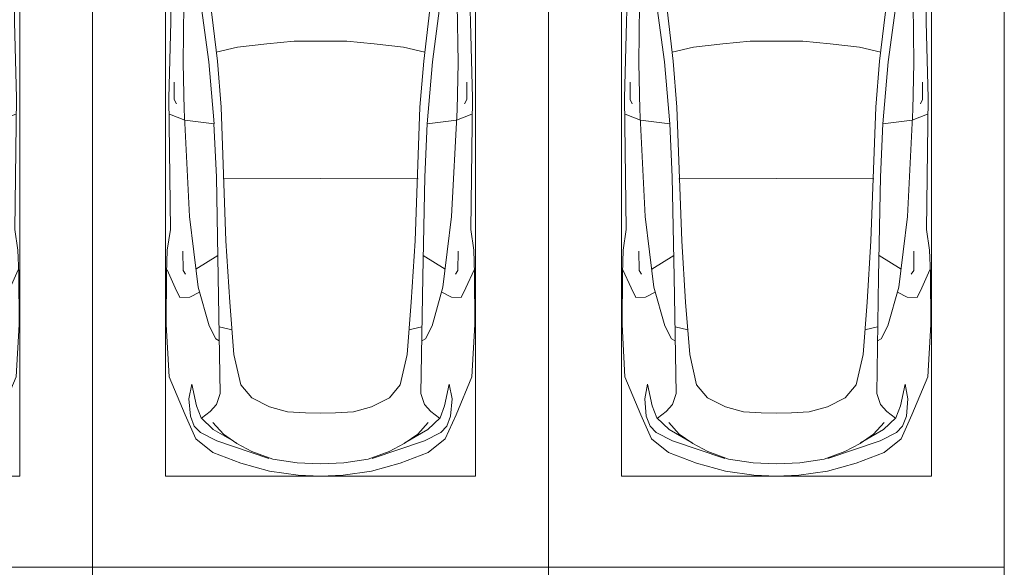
# Model space of a CAD drawing. Header units: millimetres. Extents: x -32229 to 291619, y -13689 to 125138.
# Tile 422 of 565: x 51535 to 56935, y 104350 to 107355. Entities that reach past the tile are written whole.
import ezdxf

# ---------------------------------------------------------------- set-up
doc = ezdxf.new("R2010")
doc.units = ezdxf.units.MM
doc.layers.add('A-DETL-GENF-OTLN', color=7, linetype='Continuous', lineweight=18)
doc.layers.add('C-PRKG-____-OTLN', color=7, linetype='Continuous', lineweight=18)

# ---------------------------------------------------------------- blocks, each defined once
blk = doc.blocks.new('АР_Машиноместо - 5300x2500_С-V37--02 ЭМ')
at = {"layer": 'A-DETL-GENF-OTLN', "color": 253, "lineweight": 13, "true_color": 0xaaaaaa}
for p, q in [((428.2, -2308.5), (432.3, -2119.9)), ((2071.8, -2308.5), (2067.7, -2119.9)), ((500, -2210.1), (495.7, -2532.3)), ((644.6, -2191.8), (684.2, -2522.3)), ((1855.4, -2191.8), (1815.8, -2522.3)), ((2000, -2210.1), (2004.3, -2532.3)), ((636.6, -2526.5), (597, -2231)), ((1863.4, -2526.5), (1903, -2231)), ((417.5, -2723), (428.2, -2308.5)), ((2082.5, -2723), (2071.8, -2308.5)), ((495.7, -2532.3), (501.4, -2789.7)), ((636.6, -2526.5), (665.8, -2867.4)), ((684.2, -2522.3), (704.9, -2775.5)), ((1815.8, -2522.3), (1795.1, -2775.5)), ((1863.4, -2526.5), (1834.2, -2867.4)), ((2004.3, -2532.3), (1998.6, -2789.7)), ((447.8, -2638.7), (447.8, -2733.7)), ((2052.2, -2638.7), (2052.2, -2733.7)), ((426.5, -3446.8), (417.5, -2723)), ((447.8, -2733.7), (459.7, -2756.2)), ((2052.2, -2733.7), (2040.3, -2756.2)), ((2073.5, -3446.8), (2082.5, -2723)), ((501.4, -2789.7), (530.9, -3374.8)), ((704.9, -2775.5), (731.2, -3507.6)), ((1795.1, -2775.5), (1768.8, -3507.6)), ((1998.6, -2789.7), (1969.1, -3374.8)), ((505.1, -2846.9), (420.9, -2813.3)), ((665.8, -2867.4), (505.1, -2846.9)), ((1834.2, -2867.4), (1994.9, -2846.9)), ((1994.9, -2846.9), (2079.1, -2813.3)), ((665.6, -2864.6), (678.7, -3159.5)), ((1834.4, -2864.6), (1821.3, -3159.5)), ((678.7, -3159.5), (689.3, -3705.5)), ((1821.3, -3159.5), (1810.7, -3705.5)), ((530.9, -3374.8), (578.7, -3762.9)), ((1969.1, -3374.8), (1921.3, -3762.9)), ((409.5, -3560), (426.5, -3446.8)), ((2090.5, -3560), (2073.5, -3446.8)), ((731.2, -3507.6), (752.2, -3845.6)), ((1768.8, -3507.6), (1747.8, -3845.6)), ((405.6, -3688.5), (409.5, -3560)), ((2094.4, -3688.5), (2090.5, -3560)), ((495.5, -3566.1), (496.8, -3671.6)), ((687.1, -3588.8), (566.5, -3663.9)), ((1812.9, -3588.8), (1933.5, -3663.9)), ((2004.5, -3566.1), (2003.2, -3671.6)), ((408.2, -3667), (453.1, -3766.3)), ((496.8, -3671.6), (510.1, -3691.5)), ((2003.2, -3671.6), (1989.9, -3691.5)), ((2091.8, -3667), (2046.9, -3766.3)), ((403.4, -3968), (405.6, -3688.5)), ((689.3, -3705.5), (699.7, -4345.5)), ((1810.7, -3705.5), (1800.3, -4345.5)), ((2096.6, -3968), (2094.4, -3688.5)), ((453.1, -3766.3), (478.4, -3819.3)), ((578.7, -3762.9), (638.7, -3975.4)), ((1921.3, -3762.9), (1861.3, -3975.4)), ((2046.9, -3766.3), (2021.6, -3819.3)), ((478.4, -3819.3), (532.5, -3818.1)), ((532.5, -3818.1), (585.5, -3790.5)), ((1967.5, -3818.1), (1914.5, -3790.5)), ((2021.6, -3819.3), (1967.5, -3818.1)), ((752.2, -3845.6), (774.4, -4132.9)), ((1747.8, -3845.6), (1725.6, -4132.9)), ((419.6, -4254.2), (403.4, -3968)), ((638.7, -3975.4), (675.2, -4045.5)), ((1861.3, -3975.4), (1824.8, -4045.5)), ((2080.4, -4254.2), (2096.6, -3968)), ((675.2, -4045.5), (694.6, -4057.6)), ((1824.8, -4045.5), (1805.4, -4057.6)), ((774.4, -4132.9), (812.5, -4298.9)), ((1725.6, -4132.9), (1687.5, -4298.9)), ((507.1, -4462.6), (419.6, -4254.2)), ((1992.9, -4462.6), (2080.4, -4254.2)), ((543.7, -4295.1), (528.4, -4374.7)), ((569.5, -4413.1), (543.7, -4295.1)), ((812.5, -4298.9), (872.7, -4370.2)), ((1687.5, -4298.9), (1627.3, -4370.2)), ((1930.5, -4413.1), (1956.3, -4295.1)), ((1956.3, -4295.1), (1971.6, -4374.7)), ((699.7, -4345.5), (679.6, -4406.3)), ((872.7, -4370.2), (970.5, -4419.3)), ((1627.3, -4370.2), (1529.5, -4419.3)), ((1800.3, -4345.5), (1820.4, -4406.3)), ((528.4, -4374.7), (536.4, -4471.4)), ((594.6, -4479.3), (569.5, -4413.1)), ((679.6, -4406.3), (645, -4445.5)), ((970.5, -4419.3), (1069.6, -4447.3)), ((1529.5, -4419.3), (1430.4, -4447.3)), ((1820.4, -4406.3), (1855, -4445.5)), ((1905.4, -4479.3), (1930.5, -4413.1)), ((1971.6, -4374.7), (1963.6, -4471.4)), ((565.9, -4595.1), (507.1, -4462.6)), ((536.4, -4471.4), (557.5, -4525.7)), ((661.8, -4543.1), (594.6, -4479.3)), ((645, -4445.5), (597.3, -4481.4)), ((1069.6, -4447.3), (1167.1, -4453.2)), ((1167.1, -4453.2), (1250, -4453.9)), ((1332.9, -4453.2), (1250, -4453.9)), ((1430.4, -4447.3), (1332.9, -4453.2)), ((1838.2, -4543.1), (1905.4, -4479.3)), ((1855, -4445.5), (1902.7, -4481.4)), ((1934.1, -4595.1), (1992.9, -4462.6)), ((1963.6, -4471.4), (1942.5, -4525.7)), ((557.5, -4525.7), (590.7, -4560.1)), ((717.1, -4568.9), (659.6, -4505.3)), ((1782.9, -4568.9), (1840.4, -4505.3)), ((1942.5, -4525.7), (1909.3, -4560.1)), ((590.7, -4560.1), (680.7, -4606.5)), ((788.5, -4617.7), (661.8, -4543.1)), ((791.3, -4619.7), (717.1, -4568.9)), ((1708.7, -4619.7), (1782.9, -4568.9)), ((1711.5, -4617.7), (1838.2, -4543.1)), ((1909.3, -4560.1), (1819.3, -4606.5)), ((659.1, -4669.9), (565.9, -4595.1)), ((680.7, -4606.5), (967, -4703.6)), ((873.9, -4665.1), (791.3, -4619.7)), ((1819.3, -4606.5), (1533, -4703.6)), ((1626.1, -4665.1), (1708.7, -4619.7)), ((1840.9, -4669.9), (1934.1, -4595.1)), ((812.7, -4729.4), (659.1, -4669.9)), ((988.2, -4706.7), (873.9, -4665.1)), ((1511.8, -4706.7), (1626.1, -4665.1)), ((1687.3, -4729.4), (1840.9, -4669.9)), ((970.2, -4771.8), (812.7, -4729.4)), ((1122.2, -4726.4), (988.2, -4706.7)), ((1250, -4731.7), (1122.2, -4726.4)), ((1250, -4731.7), (1377.8, -4726.4)), ((1377.8, -4726.4), (1511.8, -4706.7)), ((1529.8, -4771.8), (1687.3, -4729.4)), ((1126.4, -4794.1), (970.2, -4771.8)), ((1250, -4800), (1126.4, -4794.1)), ((1250, -4800), (1373.6, -4794.1)), ((1373.6, -4794.1), (1529.8, -4771.8))]:
    blk.add_line(p, q, dxfattribs=at)
at = {"layer": 'A-DETL-GENF-OTLN', "color": 254, "lineweight": 13, "true_color": 0xd4d4d4}
for p, q in [((794.6, -2446), (955.7, -2426.8)), ((955.7, -2426.8), (1105.5, -2413.7)), ((1105.5, -2413.7), (1250, -2412.9)), ((1394.5, -2413.7), (1250, -2412.9)), ((1544.3, -2426.8), (1394.5, -2413.7)), ((1705.4, -2446), (1544.3, -2426.8)), ((677.9, -2473), (794.6, -2446)), ((1822.1, -2473), (1705.4, -2446)), ((715.1, -3168.3), (1250, -3167.3)), ((1784.9, -3168.3), (1250, -3167.3)), ((694.6, -3980.4), (765.1, -3996.8)), ((1805.4, -3980.4), (1734.9, -3996.8))]:
    blk.add_line(p, q, dxfattribs=at)
at = {"layer": 'C-PRKG-____-OTLN', "color": 253, "lineweight": 13, "true_color": 0xaaaaaa}
for p, q in [((0, 0), (0, -5300)), ((2500, 0), (2500, -5300)), ((400, -500), (400, -4800)), ((2100, -500), (2100, -4800)), ((400, -4800), (2100, -4800)), ((2500, -5300), (0, -5300))]:
    blk.add_line(p, q, dxfattribs=at)
blk = doc.blocks.new('АР_Машиноместо - 4900x2400_М__5300х2500_-V39--02 ЭМ')
at = {"layer": 'C-PRKG-____-OTLN', "color": 253, "lineweight": 13, "true_color": 0xaaaaaa}
for p, q in [((2500, 5300), (0, 5300)), ((0, 0), (0, 5300)), ((2500, 0), (2500, 5300))]:
    blk.add_line(p, q, dxfattribs=at)
blk = doc.blocks.new('АР_Машиноместо - 5300x2500_С-V38--02 ЭМ')
at = {"layer": 'A-DETL-GENF-OTLN', "color": 253, "lineweight": 13, "true_color": 0xaaaaaa}
for p, q in [((970.2, 4771.8), (812.7, 4729.4)), ((1126.4, 4794.1), (970.2, 4771.8)), ((1250, 4800), (1126.4, 4794.1)), ((1250, 4800), (1373.6, 4794.1)), ((1373.6, 4794.1), (1529.8, 4771.8)), ((1529.8, 4771.8), (1687.3, 4729.4)), ((812.7, 4729.4), (659.1, 4669.9)), ((680.7, 4606.5), (967, 4703.6)), ((988.2, 4706.7), (873.9, 4665.1)), ((1122.2, 4726.4), (988.2, 4706.7)), ((1250, 4731.7), (1122.2, 4726.4)), ((1250, 4731.7), (1377.8, 4726.4)), ((1377.8, 4726.4), (1511.8, 4706.7)), ((1511.8, 4706.7), (1626.1, 4665.1)), ((1819.3, 4606.5), (1533, 4703.6)), ((1687.3, 4729.4), (1840.9, 4669.9)), ((659.1, 4669.9), (565.9, 4595.1)), ((873.9, 4665.1), (791.3, 4619.7)), ((1626.1, 4665.1), (1708.7, 4619.7)), ((1840.9, 4669.9), (1934.1, 4595.1)), ((565.9, 4595.1), (507.1, 4462.6)), ((590.7, 4560.1), (680.7, 4606.5)), ((788.5, 4617.7), (661.8, 4543.1)), ((791.3, 4619.7), (717.1, 4568.9)), ((1708.7, 4619.7), (1782.9, 4568.9)), ((1711.5, 4617.7), (1838.2, 4543.1)), ((1909.3, 4560.1), (1819.3, 4606.5)), ((1934.1, 4595.1), (1992.9, 4462.6)), ((557.5, 4525.7), (590.7, 4560.1)), ((661.8, 4543.1), (594.6, 4479.3)), ((717.1, 4568.9), (659.6, 4505.3)), ((1782.9, 4568.9), (1840.4, 4505.3)), ((1838.2, 4543.1), (1905.4, 4479.3)), ((1942.5, 4525.7), (1909.3, 4560.1)), ((536.4, 4471.4), (557.5, 4525.7)), ((1963.6, 4471.4), (1942.5, 4525.7)), ((507.1, 4462.6), (419.6, 4254.2)), ((528.4, 4374.7), (536.4, 4471.4)), ((594.6, 4479.3), (569.5, 4413.1)), ((645, 4445.5), (597.3, 4481.4)), ((679.6, 4406.3), (645, 4445.5)), ((970.5, 4419.3), (1069.6, 4447.3)), ((1069.6, 4447.3), (1167.1, 4453.2)), ((1167.1, 4453.2), (1250, 4453.9)), ((1332.9, 4453.2), (1250, 4453.9)), ((1430.4, 4447.3), (1332.9, 4453.2)), ((1529.5, 4419.3), (1430.4, 4447.3)), ((1820.4, 4406.3), (1855, 4445.5)), ((1855, 4445.5), (1902.7, 4481.4)), ((1905.4, 4479.3), (1930.5, 4413.1)), ((1971.6, 4374.7), (1963.6, 4471.4)), ((1992.9, 4462.6), (2080.4, 4254.2)), ((543.7, 4295.1), (528.4, 4374.7)), ((569.5, 4413.1), (543.7, 4295.1)), ((699.7, 4345.5), (679.6, 4406.3)), ((872.7, 4370.2), (970.5, 4419.3)), ((1627.3, 4370.2), (1529.5, 4419.3)), ((1800.3, 4345.5), (1820.4, 4406.3)), ((1930.5, 4413.1), (1956.3, 4295.1)), ((1956.3, 4295.1), (1971.6, 4374.7)), ((689.3, 3705.5), (699.7, 4345.5)), ((812.5, 4298.9), (872.7, 4370.2)), ((1687.5, 4298.9), (1627.3, 4370.2)), ((1810.7, 3705.5), (1800.3, 4345.5)), ((774.4, 4132.9), (812.5, 4298.9)), ((1725.6, 4132.9), (1687.5, 4298.9)), ((419.6, 4254.2), (403.4, 3968)), ((2080.4, 4254.2), (2096.6, 3968)), ((752.2, 3845.6), (774.4, 4132.9)), ((1747.8, 3845.6), (1725.6, 4132.9)), ((675.2, 4045.5), (694.6, 4057.6)), ((1824.8, 4045.5), (1805.4, 4057.6)), ((638.7, 3975.4), (675.2, 4045.5)), ((1861.3, 3975.4), (1824.8, 4045.5)), ((403.4, 3968), (405.6, 3688.5)), ((578.7, 3762.9), (638.7, 3975.4)), ((1921.3, 3762.9), (1861.3, 3975.4)), ((2096.6, 3968), (2094.4, 3688.5)), ((731.2, 3507.6), (752.2, 3845.6)), ((1768.8, 3507.6), (1747.8, 3845.6)), ((453.1, 3766.3), (478.4, 3819.3)), ((478.4, 3819.3), (532.5, 3818.1)), ((532.5, 3818.1), (585.5, 3790.5)), ((1967.5, 3818.1), (1914.5, 3790.5)), ((2021.6, 3819.3), (1967.5, 3818.1)), ((2046.9, 3766.3), (2021.6, 3819.3)), ((408.2, 3667), (453.1, 3766.3)), ((530.9, 3374.8), (578.7, 3762.9)), ((1969.1, 3374.8), (1921.3, 3762.9)), ((2091.8, 3667), (2046.9, 3766.3)), ((405.6, 3688.5), (409.5, 3560)), ((496.8, 3671.6), (510.1, 3691.5)), ((678.7, 3159.5), (689.3, 3705.5)), ((1821.3, 3159.5), (1810.7, 3705.5)), ((2003.2, 3671.6), (1989.9, 3691.5)), ((2094.4, 3688.5), (2090.5, 3560)), ((495.5, 3566.1), (496.8, 3671.6)), ((687.1, 3588.8), (566.5, 3663.9)), ((1812.9, 3588.8), (1933.5, 3663.9)), ((2004.5, 3566.1), (2003.2, 3671.6)), ((409.5, 3560), (426.5, 3446.8)), ((2090.5, 3560), (2073.5, 3446.8)), ((704.9, 2775.5), (731.2, 3507.6)), ((1795.1, 2775.5), (1768.8, 3507.6)), ((426.5, 3446.8), (417.5, 2723)), ((2073.5, 3446.8), (2082.5, 2723)), ((501.4, 2789.7), (530.9, 3374.8)), ((1998.6, 2789.7), (1969.1, 3374.8)), ((665.6, 2864.6), (678.7, 3159.5)), ((1834.4, 2864.6), (1821.3, 3159.5)), ((665.8, 2867.4), (505.1, 2846.9)), ((636.6, 2526.5), (665.8, 2867.4)), ((1834.2, 2867.4), (1994.9, 2846.9)), ((1863.4, 2526.5), (1834.2, 2867.4)), ((505.1, 2846.9), (420.9, 2813.3)), ((1994.9, 2846.9), (2079.1, 2813.3)), ((447.8, 2733.7), (459.7, 2756.2)), ((495.7, 2532.3), (501.4, 2789.7)), ((684.2, 2522.3), (704.9, 2775.5)), ((1815.8, 2522.3), (1795.1, 2775.5)), ((2004.3, 2532.3), (1998.6, 2789.7)), ((2052.2, 2733.7), (2040.3, 2756.2)), ((417.5, 2723), (428.2, 2308.5)), ((447.8, 2638.7), (447.8, 2733.7)), ((2052.2, 2638.7), (2052.2, 2733.7)), ((2082.5, 2723), (2071.8, 2308.5)), ((500, 2210.1), (495.7, 2532.3)), ((636.6, 2526.5), (597, 2231)), ((644.6, 2191.8), (684.2, 2522.3)), ((1855.4, 2191.8), (1815.8, 2522.3)), ((1863.4, 2526.5), (1903, 2231)), ((2000, 2210.1), (2004.3, 2532.3)), ((428.2, 2308.5), (432.3, 2119.9)), ((2071.8, 2308.5), (2067.7, 2119.9))]:
    blk.add_line(p, q, dxfattribs=at)
at = {"layer": 'A-DETL-GENF-OTLN', "color": 254, "lineweight": 13, "true_color": 0xd4d4d4}
for p, q in [((694.6, 3980.4), (765.1, 3996.8)), ((1805.4, 3980.4), (1734.9, 3996.8)), ((715.1, 3168.3), (1250, 3167.3)), ((1784.9, 3168.3), (1250, 3167.3)), ((677.9, 2473), (794.6, 2446)), ((794.6, 2446), (955.7, 2426.8)), ((1705.4, 2446), (1544.3, 2426.8)), ((1822.1, 2473), (1705.4, 2446)), ((955.7, 2426.8), (1105.5, 2413.7)), ((1105.5, 2413.7), (1250, 2412.9)), ((1394.5, 2413.7), (1250, 2412.9)), ((1544.3, 2426.8), (1394.5, 2413.7))]:
    blk.add_line(p, q, dxfattribs=at)
at = {"layer": 'C-PRKG-____-OTLN', "color": 253, "lineweight": 13, "true_color": 0xaaaaaa}
for p, q in [((2500, 5300), (0, 5300)), ((0, 0), (0, 5300)), ((2500, 0), (2500, 5300)), ((400, 4800), (2100, 4800)), ((400, 500), (400, 4800)), ((2100, 500), (2100, 4800))]:
    blk.add_line(p, q, dxfattribs=at)
blk = doc.blocks.new('АР_Машиноместо - 4900x2400_М__5300х2500_-2211001--02 ЭМ')
at = {"layer": 'C-PRKG-____-OTLN', "color": 253, "lineweight": 13, "true_color": 0xaaaaaa}
for p, q in [((0, 0), (0, -5300)), ((2500, 0), (2500, -5300)), ((2500, -5300), (0, -5300))]:
    blk.add_line(p, q, dxfattribs=at)
blk = doc.blocks.new('Наметкина 10_РД_АР_П_отсоединено_rvt-1--02 ЭМ')
at = {"layer": 'C-PRKG-____-OTLN', "color": 253, "lineweight": 13, "true_color": 0xaaaaaa, "rotation": 180}
for name, p in [('АР_Машиноместо - 5300x2500_С-V38--02 ЭМ', (51935.3, 109650)), ('АР_Машиноместо - 5300x2500_С-V38--02 ЭМ', (56935.3, 109650)), ('АР_Машиноместо - 4900x2400_М__5300х2500_-2211001--02 ЭМ', (56935.3, 99050))]:
    blk.add_blockref(name, p, dxfattribs=at)
at = {"layer": 'C-PRKG-____-OTLN', "color": 253, "lineweight": 13, "true_color": 0xaaaaaa}
for name, p in [('АР_Машиноместо - 5300x2500_С-V37--02 ЭМ', (51935.3, 109650)), ('АР_Машиноместо - 4900x2400_М__5300х2500_-V39--02 ЭМ', (51935.3, 99050))]:
    blk.add_blockref(name, p, dxfattribs=at)

msp = doc.modelspace()

# ---------------------------------------------------------------- block references
at = {"lineweight": 5}
msp.add_blockref('Наметкина 10_РД_АР_П_отсоединено_rvt-1--02 ЭМ', (0, 0), dxfattribs=at)

doc.saveas('drawing.dxf')
